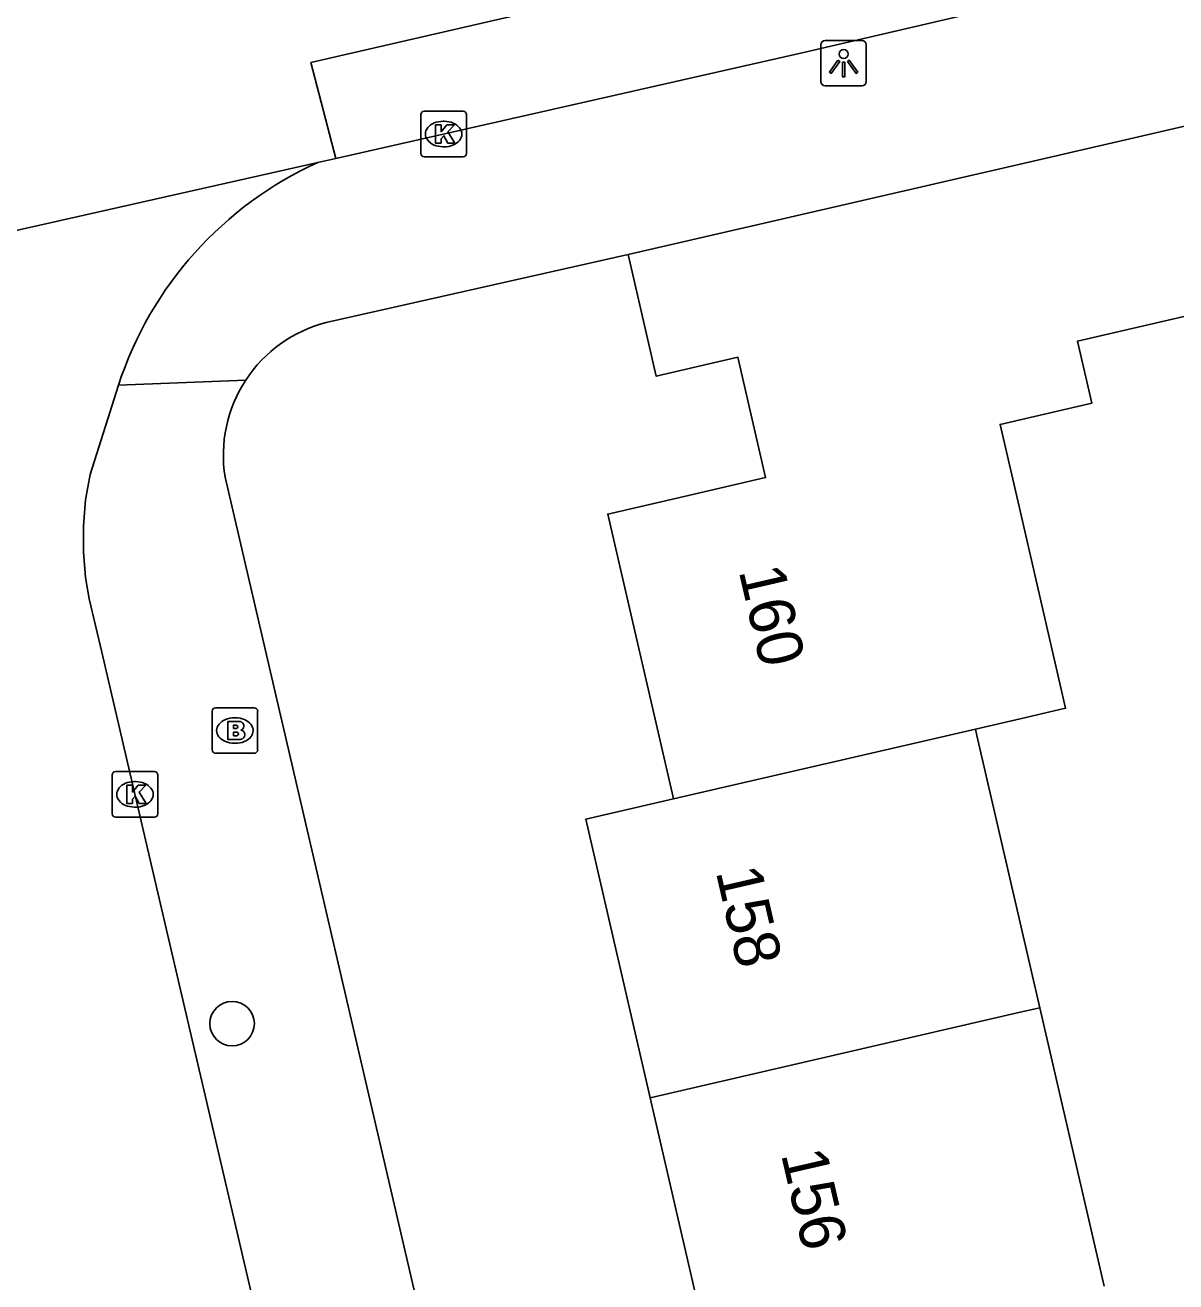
# Model space of a CAD drawing. Extents: x 158461 to 159795, y 387220 to 388672.
# Drawn here: x 159478.14 to 159503.42, y 388181.8 to 388209.41 of the extents above; entities that cross this region are included whole.
import ezdxf

# ---------------------------------------------------------------- set-up
doc = ezdxf.new("R2010")
doc.units = 0
for name, color, linetype in [('IMGEO_Boom', 7, 'Continuous'), ('IMGEO_Brandkraan', 7, 'Continuous'), ('IMGEO_Kolk', 7, 'Continuous'), ('IMGEO_Lichtpunt', 7, 'Continuous'), ('IMGEO_Pand', 7, 'Continuous'), ('IMGEO_Pand_nummerreeks', 7, 'Continuous'), ('IMGEO_Rijbaan_lokaal_gesloten', 7, 'Continuous'), ('IMGEO_Rijbaan_lokaal_open', 7, 'Continuous'), ('IMGEO_Voetpad_open', 7, 'Continuous')]:
    doc.layers.add(name, color=color, linetype=linetype)

msp = doc.modelspace()

# ---------------------------------------------------------------- linework, layer by layer
at = {"layer": 'IMGEO_Boom'}
msp.add_circle((159482.688, 388187.476), 0.489, dxfattribs=at)
at = {"layer": 'IMGEO_Brandkraan'}
for p, q in [((159482.323, 388194.413), (159483.175, 388194.413)), ((159482.248, 388193.487), (159482.248, 388194.339)), ((159482.736, 388194.193), (159482.761, 388194.193)), ((159483.249, 388194.339), (159483.249, 388193.487)), ((159482.759, 388193.633), (159482.734, 388193.633)), ((159483.175, 388193.413), (159482.323, 388193.413))]:
    msp.add_line(p, q, dxfattribs=at)
for points in [[(159482.323, 388194.413), (159483.175, 388194.413)], [(159482.248, 388193.487), (159482.248, 388194.339)], [(159482.596, 388194.113), (159482.596, 388193.713), (159482.809, 388193.713)], [(159482.827, 388194.113), (159482.596, 388194.113)], [(159483.249, 388194.339), (159483.249, 388193.487)], [(159482.775, 388194.032), (159482.721, 388194.032), (159482.721, 388193.956)], [(159482.721, 388193.956), (159482.774, 388193.956)], [(159482.783, 388193.88), (159482.721, 388193.88), (159482.721, 388193.799)], [(159482.721, 388193.799), (159482.783, 388193.799)], [(159483.175, 388193.413), (159482.323, 388193.413)]]:
    msp.add_lwpolyline(points, dxfattribs=at)
for centre, radius, start, end in [((159482.325, 388194.337), 0.0765, 91.552, 178.448), ((159482.325, 388194.337), 0.0765, 91.552, 178.448), ((159483.173, 388194.337), 0.0765, 1.552, 88.448), ((159483.173, 388194.337), 0.0765, 1.552, 88.448), ((159482.831, 388193.968), 0.145, 59.4692, 91.5367), ((159482.856, 388194.015), 0.0922, 285.5137, 58.1501), ((159482.776, 388193.994), 0.0379, 267.8285, 90.9355), ((159482.784, 388193.839), 0.0404, 269.8759, 90.5077), ((159482.861, 388193.823), 0.105, 301.3115, 78.989), ((159482.815, 388193.964), 0.251, 268.6676, 293.5347), ((159482.325, 388193.489), 0.0765, 181.552, 268.448), ((159482.325, 388193.489), 0.0765, 181.552, 268.448), ((159483.173, 388193.489), 0.0765, 271.552, 358.448), ((159483.173, 388193.489), 0.0765, 271.552, 358.448)]:
    msp.add_arc(centre, radius, start, end, dxfattribs=at)
for centre, major_axis, ratio, start_param, end_param in [((159482.735, 388193.913), (-0.387, 0.002), 0.722429, 4.712389, 7.853982), ((159482.76, 388193.913), (-0.39, 0.002), 0.717154, 1.570796, 4.712389)]:
    msp.add_ellipse(centre, major_axis=major_axis, ratio=ratio, start_param=start_param, end_param=end_param, dxfattribs=at)
at = {"layer": 'IMGEO_Kolk'}
for p, q in [((159486.834, 388206.588), (159486.834, 388207.44)), ((159486.909, 388207.514), (159487.761, 388207.514)), ((159487.835, 388207.44), (159487.835, 388206.588)), ((159487.322, 388207.294), (159487.347, 388207.294)), ((159487.761, 388206.514), (159486.909, 388206.514)), ((159487.345, 388206.734), (159487.32, 388206.734)), ((159480.128, 388193.011), (159480.98, 388193.011)), ((159480.053, 388192.085), (159480.053, 388192.937)), ((159480.541, 388192.791), (159480.566, 388192.791)), ((159481.054, 388192.937), (159481.054, 388192.085)), ((159480.564, 388192.231), (159480.539, 388192.231)), ((159480.98, 388192.011), (159480.128, 388192.011))]:
    msp.add_line(p, q, dxfattribs=at)
for points in [[(159486.834, 388206.588), (159486.834, 388207.44)], [(159486.909, 388207.514), (159487.761, 388207.514)], [(159487.835, 388207.44), (159487.835, 388206.588)], [(159487.155, 388207.214), (159487.278, 388207.214), (159487.278, 388207.063), (159487.408, 388207.214), (159487.572, 388207.214), (159487.426, 388207.063), (159487.579, 388206.814), (159487.427, 388206.814), (159487.342, 388206.978), (159487.278, 388206.911), (159487.278, 388206.814), (159487.155, 388206.814), (159487.155, 388207.214)], [(159487.761, 388206.514), (159486.909, 388206.514)], [(159480.128, 388193.011), (159480.98, 388193.011)], [(159480.053, 388192.085), (159480.053, 388192.937)], [(159480.374, 388192.711), (159480.497, 388192.711), (159480.497, 388192.56), (159480.627, 388192.711), (159480.791, 388192.711), (159480.645, 388192.56), (159480.798, 388192.311), (159480.646, 388192.311), (159480.561, 388192.475), (159480.497, 388192.408), (159480.497, 388192.311), (159480.374, 388192.311), (159480.374, 388192.711)], [(159481.054, 388192.937), (159481.054, 388192.085)], [(159480.98, 388192.011), (159480.128, 388192.011)]]:
    msp.add_lwpolyline(points, dxfattribs=at)
for centre, start, end in [((159486.911, 388207.438), 91.552, 178.448), ((159486.911, 388207.438), 91.552, 178.448), ((159487.759, 388207.438), 1.552, 88.448), ((159487.759, 388207.438), 1.552, 88.448), ((159486.911, 388206.59), 181.552, 268.448), ((159486.911, 388206.59), 181.552, 268.448), ((159487.759, 388206.59), 271.552, 358.448), ((159487.759, 388206.59), 271.552, 358.448), ((159480.13, 388192.935), 91.552, 178.448), ((159480.13, 388192.935), 91.552, 178.448), ((159480.978, 388192.935), 1.552, 88.448), ((159480.978, 388192.935), 1.552, 88.448), ((159480.13, 388192.087), 181.552, 268.448), ((159480.13, 388192.087), 181.552, 268.448), ((159480.978, 388192.087), 271.552, 358.448), ((159480.978, 388192.087), 271.552, 358.448)]:
    msp.add_arc(centre, 0.0765, start, end, dxfattribs=at)
for centre, major_axis, ratio, start_param, end_param in [((159487.321, 388207.014), (-0.387, 0.002), 0.722429, 4.712389, 7.853982), ((159487.346, 388207.014), (-0.39, 0.002), 0.717154, 1.570796, 4.712389), ((159480.54, 388192.511), (-0.387, 0.002), 0.722429, 4.712389, 7.853982), ((159480.565, 388192.511), (-0.39, 0.002), 0.717154, 1.570796, 4.712389)]:
    msp.add_ellipse(centre, major_axis=major_axis, ratio=ratio, start_param=start_param, end_param=end_param, dxfattribs=at)
at = {"layer": 'IMGEO_Lichtpunt'}
for p, q in [((159496.526, 388209.068), (159495.718, 388209.068)), ((159496.526, 388209.068), (159495.718, 388209.068)), ((159495.624, 388208.973), (159495.624, 388208.166)), ((159495.624, 388208.973), (159495.624, 388208.166)), ((159496.62, 388208.166), (159496.62, 388208.973)), ((159496.62, 388208.166), (159496.62, 388208.973)), ((159495.718, 388208.072), (159496.526, 388208.072)), ((159495.718, 388208.072), (159496.526, 388208.072))]:
    msp.add_line(p, q, dxfattribs=at)
for points in [[(159495.998, 388208.637), (159496.037, 388208.609), (159495.849, 388208.347), (159495.811, 388208.374), (159495.998, 388208.637)], [(159496.1, 388208.589), (159496.147, 388208.589), (159496.147, 388208.267), (159496.1, 388208.267), (159496.1, 388208.589)], [(159496.21, 388208.609), (159496.248, 388208.636), (159496.435, 388208.374), (159496.396, 388208.346), (159496.21, 388208.609)]]:
    msp.add_lwpolyline(points, dxfattribs=at)
msp.add_circle((159496.123, 388208.771), 0.0994, dxfattribs=at)
for centre, start, end in [((159495.718, 388208.973), 90, 180), ((159495.718, 388208.973), 90, 180), ((159496.526, 388208.973), 0, 90), ((159496.526, 388208.973), 0, 90), ((159495.718, 388208.166), 180, 270), ((159495.718, 388208.166), 180, 270), ((159496.526, 388208.166), 270, 0), ((159496.526, 388208.166), 270, 360)]:
    msp.add_arc(centre, 0.0946, start, end, dxfattribs=at)
at = {"layer": 'IMGEO_Pand'}
for points in [[(159510.431, 388208.762), (159500, 388206.354), (159491.39, 388204.366)], [(159511.346, 388204.797), (159501.263, 388202.468), (159501.579, 388201.104), (159500, 388200.74), (159499.561, 388200.638), (159500, 388198.739), (159501.001, 388194.404), (159500, 388194.172), (159499.017, 388193.945)], [(159491.39, 388204.366), (159492.006, 388201.696), (159493.799, 388202.11), (159494.408, 388199.47), (159492.616, 388199.055), (159490.94, 388198.667), (159492.355, 388192.547), (159492.386, 388192.412)], [(159492.386, 388192.412), (159499.017, 388193.945)], [(159499.017, 388193.945), (159499.05, 388193.804), (159500, 388189.693), (159500.431, 388187.826)], [(159492.386, 388192.412), (159490.457, 388191.966), (159491.871, 388185.848)], [(159491.871, 388185.848), (159500, 388187.726), (159500.431, 388187.826)], [(159500.431, 388187.826), (159501.845, 388181.707)], [(159493.286, 388179.729), (159491.871, 388185.848)]]:
    msp.add_lwpolyline(points, dxfattribs=at)
at = {"layer": 'IMGEO_Rijbaan_lokaal_gesloten'}
for points in [[(159484.963, 388206.479), (159484.418, 388208.582), (159509.617, 388214.383), (159564.503, 388226.641), (159573.934, 388228.475), (159584.111, 388230.334), (159589.56, 388231.33), (159599.467, 388232.306), (159607.893, 388232.649), (159613.608, 388232.616), (159613.981, 388232.644)], [(159593.042, 388229.609), (159591.857, 388229.487), (159590.007, 388229.182), (159589.575, 388229.114), (159587.297, 388228.71), (159583.887, 388228.131), (159580.587, 388227.522), (159575.477, 388226.54), (159566.876, 388224.967), (159563.275, 388224.19), (159559.205, 388223.423), (159554.584, 388222.468), (159551.083, 388221.7), (159537.479, 388218.605), (159500, 388209.909), (159495.213, 388208.798), (159485.84, 388206.677), (159484.963, 388206.479)], [(159465.134, 388202.012), (159484.571, 388206.391)], [(159484.571, 388206.391), (159484.963, 388206.479)]]:
    msp.add_lwpolyline(points, dxfattribs=at)
at = {"layer": 'IMGEO_Rijbaan_lokaal_open'}
msp.add_lwpolyline([(159480.192, 388201.502), (159479.572, 388199.538), (159479.47, 388198.978), (159479.419, 388198.41), (159479.419, 388197.841), (159479.47, 388197.274), (159479.55, 388196.808), (159479.824, 388195.632), (159481.034, 388190.447), (159485.492, 388171.353)], dxfattribs=at)
msp.add_arc((159487.944, 388198.964), 8.157, 114.426, 161.8733, dxfattribs=at)
at = {"layer": 'IMGEO_Voetpad_open'}
for points in [[(159491.39, 388204.366), (159484.756, 388202.873)], [(159482.987, 388201.608), (159480.192, 388201.502)], [(159504.42, 388105.285), (159500, 388124.35), (159484.46, 388191.198), (159482.534, 388199.481)]]:
    msp.add_lwpolyline(points, dxfattribs=at)
for centre, radius, start, end in [((159485.502, 388199.961), 3.006, 104.363, 146.7736), ((159485.495, 388199.962), 3, 146.7277, 189.2263)]:
    msp.add_arc(centre, radius, start, end, dxfattribs=at)

# ---------------------------------------------------------------- texts
at = {"layer": 'IMGEO_Pand_nummerreeks'}
for s, rotation, p in [('160', 283.0174, (159493.814, 388197.424)), ('158', 283.0117, (159493.31, 388190.816)), ('156', 283.0142, (159494.744, 388184.611))]:
    msp.add_text(s, height=1, rotation=rotation, dxfattribs=at).set_placement(p)

doc.saveas('drawing.dxf')
